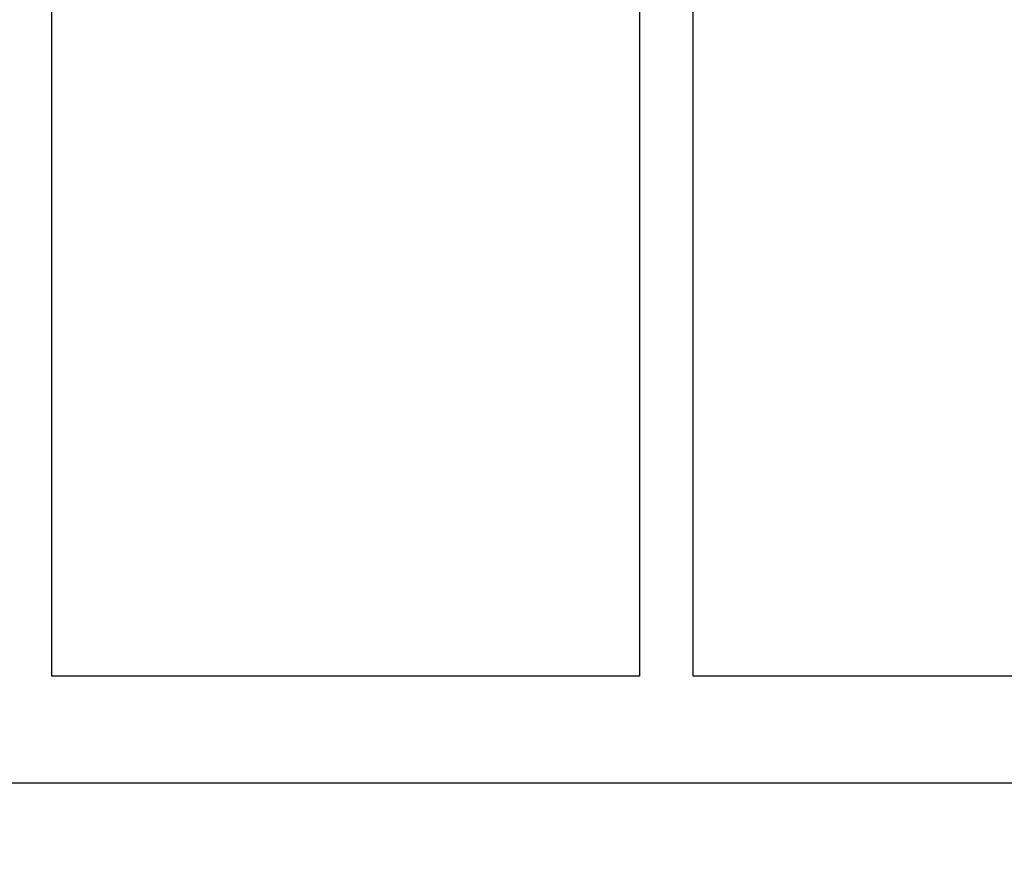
# Model space of a CAD drawing. Header units: inches. Extents: x 36 to 1719, y -84 to 1122.
# Tile 487 of 550: x 840 to 914, y 757 to 820. Entities that reach past the tile are written whole.
import ezdxf

# ---------------------------------------------------------------- set-up
doc = ezdxf.new("R2010")
doc.units = ezdxf.units.IN
doc.header["$LTSCALE"] = 48
doc.header["$MEASUREMENT"] = 0
doc.layers.add('Dimension (ANSI)', color=7, linetype='Continuous', lineweight=25)
doc.layers.add('Visible (ANSI)', color=7, linetype='Continuous', lineweight=30)
doc.styles.add('Note Text (ANSI)', font='tahoma.ttf')
doc.dimstyles.new('Architectural (ANSI)', dxfattribs={"dimscale": 48, "dimtxt": 0.125, "dimasz": 0.098425, "dimexe": 0.125, "dimexo": 0.0625, "dimgap": 0.031496, "dimtad": 0, "dimtih": 1, "dimtoh": 1, "dimdec": 4, "dimrnd": 1e-08, "dimzin": 3, "dimdsep": 46, "dimlunit": 4, "dimtxsty": 'Note Text (ANSI)', "dimcen": 0.09, "dimdle": 0.393701, "dimclrd": 256, "dimclre": 256, "dimclrt": 256, "dimadec": 0, "dimazin": 3, "dimtfac": 0.96, "dimtofl": 0, "dimtmove": 0, "dimatfit": 3, "dimfxl": 1, "dimfrac": 2, "dimtolj": 1, "dimtzin": 12, "dimlwd": -1, "dimlwe": -1, "dimarcsym": 0})

# ---------------------------------------------------------------- blocks, each defined once
blk = doc.blocks.new('*D15')
at = {"layer": 'Defpoints', "color": 0, "transparency": 16777216}
for p in [(1025.918, 851.171), (748.918, 837.215), (1025.918, 740.031)]:
    blk.add_point(p, dxfattribs=at)
at = {"layer": 'Dimension (ANSI)', "transparency": 16777216}
for p, q in [((1025.918, 848.171), (1025.918, 734.031)), ((748.918, 834.215), (748.918, 734.031)), ((753.642, 740.031), (875.572, 740.031)), ((1021.193, 740.031), (899.263, 740.031))]:
    blk.add_line(p, q, dxfattribs=at)
for points in [[(753.642, 740.818), (753.642, 739.243), (748.918, 740.031)], [(1021.193, 740.818), (1021.193, 739.243), (1025.918, 740.031)]]:
    blk.add_solid(points, dxfattribs=at)
at = {"layer": 'Dimension (ANSI)', "transparency": 16777216, "insert": (877.084, 743.156), "char_height": 6, "attachment_point": 1, "style": 'Note Text (ANSI)'}
blk.add_mtext('\\A1;23\'-1"', dxfattribs=at)

msp = doc.modelspace()

# ---------------------------------------------------------------- linework, layer by layer
at = {"layer": 'Visible (ANSI)'}
for p, q in [((842.41768, 770.9914), (842.41768, 886.9914)), ((886.41768, 886.9914), (886.41768, 770.9914)), ((890.41768, 770.9914), (890.41768, 886.9914)), ((886.41768, 770.9914), (842.41768, 770.9914)), ((934.41768, 770.9914), (890.41768, 770.9914)), ((1025.91768, 762.9914), (748.91768, 762.9914))]:
    msp.add_line(p, q, dxfattribs=at)

# ---------------------------------------------------------------- dimensions: what is measured, and where the dimension line sits
at = {"layer": 'Dimension (ANSI)'}
dim = msp.add_linear_dim(base=(1025.91768, 740.03077), p1=(748.91768, 837.2154), p2=(1025.91768, 851.17131), dimstyle='Architectural (ANSI)', override={"dimgap": 0.031496, "dimtih": 0, "dimtoh": 0, "dimdec": 4, "dimlfac": 1, "dimtol": 0, "dimlim": 0, "dimtp": 0, "dimtm": 0, "dimtdec": 2, "dimatfit": 1}, dxfattribs=at)
dim.commit()
dim.dimension.update_dxf_attribs({"geometry": '*D15', "text_midpoint": (887.41768, 740.03077), "dimtype": 160})

doc.saveas('drawing.dxf')
